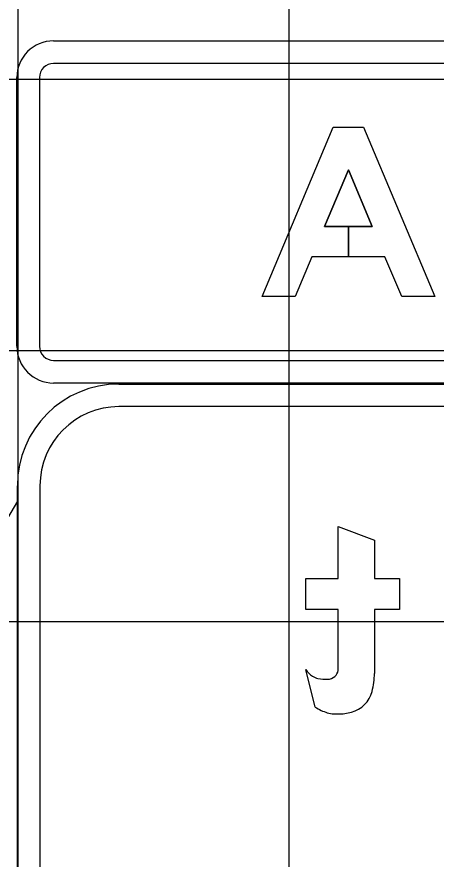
# Model space of a CAD drawing. Extents: x 1797809 to 2198143, y 249608 to 1237864.
# Drawn here: x 2197048.7 to 2197051.79, y 1237300.3 to 1237306.51 of the extents above; entities that cross this region are included whole.
import ezdxf

# ---------------------------------------------------------------- set-up
doc = ezdxf.new("R2010")
doc.units = 0
for name, color, linetype in [('GSBWFILL', 7, 'Continuous'), ('GSCOLORFILL', 7, 'Continuous'), ('GSDIMS', 7, 'Continuous'), ('GSOUTLINE', 7, 'Continuous'), ('GSSHT', 7, 'Continuous')]:
    doc.layers.add(name, color=color, linetype=linetype)

msp = doc.modelspace()

# ---------------------------------------------------------------- linework, layer by layer
at = {"layer": 'GSBWFILL'}
msp.add_line((2197050.8984, 1237301.4169), (2197050.8283, 1237301.6926), dxfattribs=at)
msp.add_lwpolyline([(2197050.9673, 1237304.9608), (2197051.1426, 1237304.9608), (2197051.1426, 1237304.7361), (2197050.8729, 1237304.7361), (2197050.7496, 1237304.4426), (2197050.5058, 1237304.4426), (2197051.0303, 1237305.6914), (2197051.2551, 1237305.6914), (2197051.7796, 1237304.4426), (2197051.5358, 1237304.4426), (2197051.4125, 1237304.7361), (2197051.1427, 1237304.7361), (2197051.1427, 1237304.9608), (2197051.3181, 1237304.9608), (2197051.1427, 1237305.3785)], close=True, dxfattribs=at)
msp.add_lwpolyline([(2197051.068, 1237301.7451), (2197051.068, 1237302.1347), (2197050.8283, 1237302.1347), (2197050.8283, 1237302.3645), (2197051.068, 1237302.3645), (2197051.068, 1237302.7474), (2197051.3344, 1237302.6464), (2197051.3344, 1237302.3645), (2197051.5209, 1237302.3645), (2197051.5209, 1237302.1347), (2197051.3344, 1237302.1347), (2197051.3344, 1237301.6646)], dxfattribs=at)
for centre, major_axis, start_param, end_param in [((2197049.4004, 1237301.7451), (0, -1.6676), 1.535587, 1.570796), ((2197051.0036, 1237301.8234), (0, -0.2187), 5.35314, 5.6685), ((2197050.9915, 1237301.6993), (0, -0.0766), 0.733764, 1.400742), ((2197050.8175, 1237301.6646), (0, -0.5169), 1.310894, 1.570796), ((2197050.9351, 1237301.7263), (0, -0.0999), 5.6685, 6.114016), ((2197050.9891, 1237302.0425), (0, -0.4207), 6.114016, 6.283185), ((2197050.9891, 1237301.702), (0, -0.0802), 0, 0.733764), ((2197051.1079, 1237301.5874), (0, -0.2165), 0.272066, 1.310894), ((2197051.0766, 1237301.6789), (0, -0.3169), 5.685934, 5.997023), ((2197051.0482, 1237301.5825), (0, -0.2165), 5.997023, 6.219044), ((2197051.068, 1237301.8908), (0, -0.5253), 6.219044, 6.283185), ((2197051.068, 1237301.7302), (0, -0.3648), 6.283185, 6.555252)]:
    msp.add_ellipse(centre, major_axis=major_axis, ratio=0.999997, start_param=start_param, end_param=end_param, dxfattribs=at)
at = {"layer": 'GSCOLORFILL'}
for p, q in [((2197048.9683, 1237306.3282), (2197059.9323, 1237306.3282)), ((2197059.9323, 1237306.1617), (2197048.9683, 1237306.1617)), ((2197048.6978, 1237304.0763), (2197048.6978, 1237306.0577)), ((2197048.8643, 1237306.0577), (2197048.8643, 1237304.0763)), ((2197048.9683, 1237303.9722), (2197059.9307, 1237303.9722)), ((2197059.9307, 1237303.8057), (2197048.9683, 1237303.8057)), ((2197049.4504, 1237303.798), (2197061.4467, 1237303.798)), ((2197061.4467, 1237303.6315), (2197049.4504, 1237303.6315)), ((2197048.7012, 1237299.0444), (2197048.7012, 1237303.0488)), ((2197048.8677, 1237303.0488), (2197048.8677, 1237299.0444)), ((2197050.8984, 1237301.4169), (2197050.8283, 1237301.6926))]:
    msp.add_line(p, q, dxfattribs=at)
msp.add_lwpolyline([(2197050.9673, 1237304.9608), (2197051.1426, 1237304.9608), (2197051.1426, 1237304.7361), (2197050.8729, 1237304.7361), (2197050.7496, 1237304.4426), (2197050.5058, 1237304.4426), (2197051.0303, 1237305.6914), (2197051.2551, 1237305.6914), (2197051.7796, 1237304.4426), (2197051.5358, 1237304.4426), (2197051.4125, 1237304.7361), (2197051.1427, 1237304.7361), (2197051.1427, 1237304.9608), (2197051.3181, 1237304.9608), (2197051.1427, 1237305.3785)], close=True, dxfattribs=at)
msp.add_lwpolyline([(2197051.068, 1237301.7451), (2197051.068, 1237302.1347), (2197050.8283, 1237302.1347), (2197050.8283, 1237302.3645), (2197051.068, 1237302.3645), (2197051.068, 1237302.7474), (2197051.3344, 1237302.6464), (2197051.3344, 1237302.3645), (2197051.5209, 1237302.3645), (2197051.5209, 1237302.1347), (2197051.3344, 1237302.1347), (2197051.3344, 1237301.6646)], dxfattribs=at)
for centre, radius, start, end in [((2197048.9683, 1237306.0577), 0.2706, 90, 180), ((2197048.9683, 1237306.0577), 0.1041, 90, 180), ((2197048.9683, 1237304.0763), 0.2706, 180, 270), ((2197048.9683, 1237304.0763), 0.1041, 180, 270), ((2197049.4504, 1237303.0488), 0.7493, 90, 180), ((2197049.4504, 1237303.0488), 0.5828, 90, 180)]:
    msp.add_arc(centre, radius, start, end, dxfattribs=at)
for centre, major_axis, start_param, end_param in [((2197049.4004, 1237301.7451), (0, -1.6676), 1.535587, 1.570796), ((2197051.0036, 1237301.8234), (0, -0.2187), 5.35314, 5.6685), ((2197050.9915, 1237301.6993), (0, -0.0766), 0.733764, 1.400742), ((2197050.8175, 1237301.6646), (0, -0.5169), 1.310894, 1.570796), ((2197050.9351, 1237301.7263), (0, -0.0999), 5.6685, 6.114016), ((2197050.9891, 1237302.0425), (0, -0.4207), 6.114016, 6.283185), ((2197050.9891, 1237301.702), (0, -0.0802), 0, 0.733764), ((2197051.1079, 1237301.5874), (0, -0.2165), 0.272066, 1.310894), ((2197051.0766, 1237301.6789), (0, -0.3169), 5.685934, 5.997023), ((2197051.0482, 1237301.5825), (0, -0.2165), 5.997023, 6.219044), ((2197051.068, 1237301.8908), (0, -0.5253), 6.219044, 6.283185), ((2197051.068, 1237301.7302), (0, -0.3648), 6.283185, 6.555252)]:
    msp.add_ellipse(centre, major_axis=major_axis, ratio=0.999997, start_param=start_param, end_param=end_param, dxfattribs=at)
at = {"layer": 'GSDIMS'}
msp.add_line((2197048.7012, 1237302.9347), (2197047.1944, 1237300.3805), dxfattribs=at)
at = {"layer": 'GSOUTLINE'}
msp.add_line((2197050.8984, 1237301.4169), (2197050.8283, 1237301.6926), dxfattribs=at)
for points in [[(2197051.4125, 1237304.7361), (2197050.8729, 1237304.7361), (2197050.7496, 1237304.4426), (2197050.5058, 1237304.4426), (2197051.0303, 1237305.6914), (2197051.2551, 1237305.6914), (2197051.7796, 1237304.4426), (2197051.5358, 1237304.4426)], [(2197050.9673, 1237304.9608), (2197051.1427, 1237305.3785), (2197051.3181, 1237304.9608)]]:
    msp.add_lwpolyline(points, close=True, dxfattribs=at)
msp.add_lwpolyline([(2197051.068, 1237301.7451), (2197051.068, 1237302.1347), (2197050.8283, 1237302.1347), (2197050.8283, 1237302.3645), (2197051.068, 1237302.3645), (2197051.068, 1237302.7474), (2197051.3344, 1237302.6464), (2197051.3344, 1237302.3645), (2197051.5209, 1237302.3645), (2197051.5209, 1237302.1347), (2197051.3344, 1237302.1347), (2197051.3344, 1237301.6646)], dxfattribs=at)
for centre, major_axis, start_param, end_param in [((2197049.4004, 1237301.7451), (0, -1.6676), 1.535587, 1.570796), ((2197051.0036, 1237301.8234), (0, -0.2187), 5.35314, 5.6685), ((2197050.9915, 1237301.6993), (0, -0.0766), 0.733764, 1.400742), ((2197050.8175, 1237301.6646), (0, -0.5169), 1.310894, 1.570796), ((2197050.9351, 1237301.7263), (0, -0.0999), 5.6685, 6.114016), ((2197050.9891, 1237302.0425), (0, -0.4207), 6.114016, 6.283185), ((2197050.9891, 1237301.702), (0, -0.0802), 0, 0.733764), ((2197051.1079, 1237301.5874), (0, -0.2165), 0.272066, 1.310894), ((2197051.0766, 1237301.6789), (0, -0.3169), 5.685934, 5.997023), ((2197051.0482, 1237301.5825), (0, -0.2165), 5.997023, 6.219044), ((2197051.068, 1237301.8908), (0, -0.5253), 6.219044, 6.283185), ((2197051.068, 1237301.7302), (0, -0.3648), 6.283185, 6.555252)]:
    msp.add_ellipse(centre, major_axis=major_axis, ratio=0.999997, start_param=start_param, end_param=end_param, dxfattribs=at)
at = {"layer": 'GSSHT'}
for p, q in [((2197048.7065, 1237248.0462), (2197048.7065, 1237318.0462)), ((2197050.7065, 1237248.0462), (2197050.7065, 1237318.0462)), ((2196954.7065, 1237306.0462), (2197214.7065, 1237306.0462)), ((2196954.7065, 1237304.0462), (2197214.7065, 1237304.0462)), ((2196954.7065, 1237302.0462), (2197214.7065, 1237302.0462))]:
    msp.add_line(p, q, dxfattribs=at)

doc.saveas('drawing.dxf')
